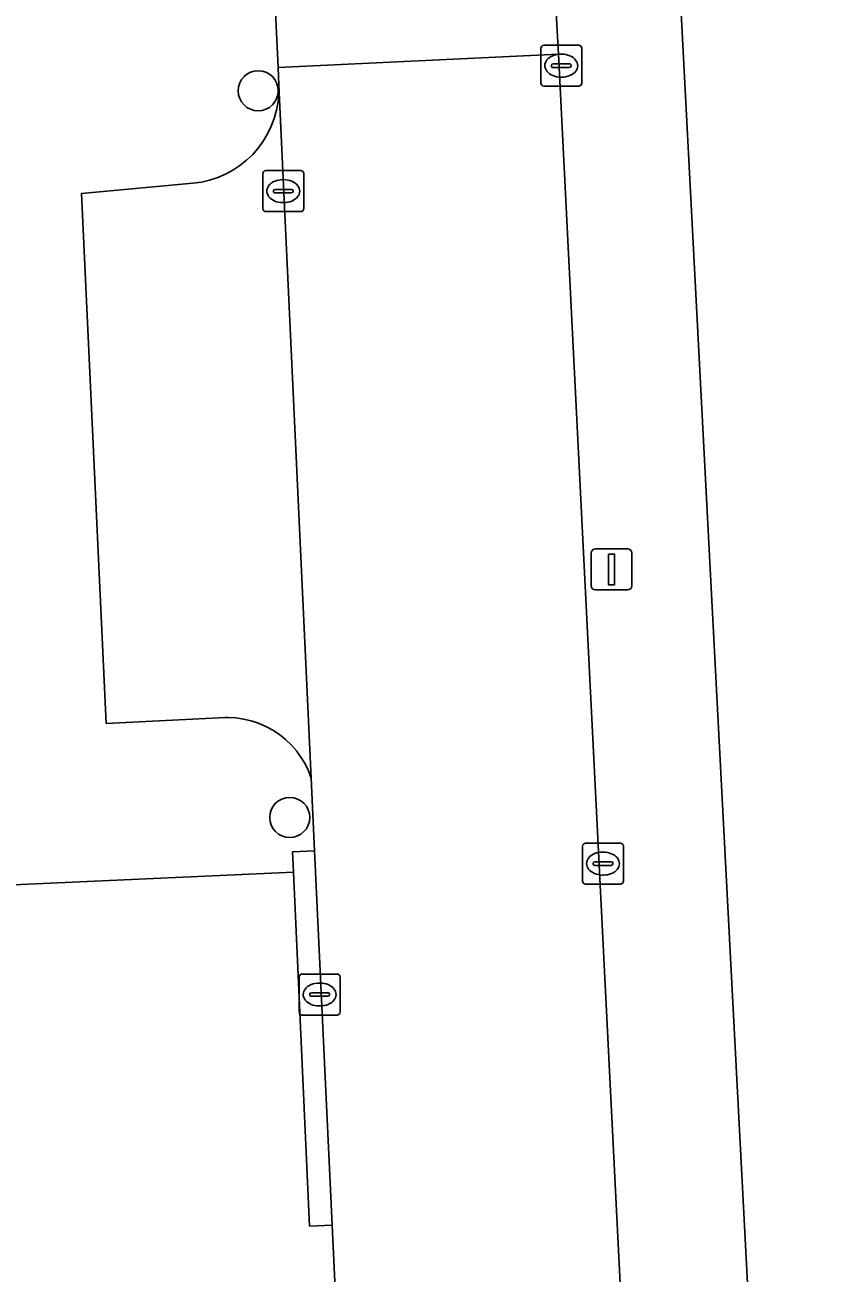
# Model space of a CAD drawing. Extents: x 161084 to 161928, y 385354 to 386522.
# Drawn here: x 161398.04 to 161417.43, y 386266.11 to 386296.56 of the extents above; entities that cross this region are included whole.
import ezdxf

# ---------------------------------------------------------------- set-up
doc = ezdxf.new("R2010")
doc.units = 0
for name, color, linetype in [('IMGEO_Boom', 7, 'Continuous'), ('IMGEO_Erf', 7, 'Continuous'), ('IMGEO_Kolk', 7, 'Continuous'), ('IMGEO_Lichtmast', 7, 'Continuous'), ('IMGEO_Parkeervlak_open', 7, 'Continuous'), ('IMGEO_Rijbaan_lokaal_open', 7, 'Continuous'), ('IMGEO_Voetpad_open', 7, 'Continuous')]:
    doc.layers.add(name, color=color, linetype=linetype)

msp = doc.modelspace()

# ---------------------------------------------------------------- linework, layer by layer
at = {"layer": 'IMGEO_Boom'}
for centre in [(161403.729, 386294.951), (161404.499, 386277.22)]:
    msp.add_circle(centre, 0.489, dxfattribs=at)
at = {"layer": 'IMGEO_Erf'}
msp.add_lwpolyline([(161413.777, 386301.99), (161416.128, 386256.973), (161416.152, 386256.709), (161416.2, 386256.449), (161416.271, 386256.194), (161416.365, 386255.947), (161416.48, 386255.708), (161416.616, 386255.481), (161416.772, 386255.267), (161416.946, 386255.068), (161417.137, 386254.885), (161417.344, 386254.72), (161417.565, 386254.574), (161417.798, 386254.449), (161418.041, 386254.344), (161418.293, 386254.262), (161418.551, 386254.203), (161418.813, 386254.167), (161419.017, 386254.155), (161449.229, 386255.701)], dxfattribs=at)
at = {"layer": 'IMGEO_Kolk'}
for p, q in [((161410.62, 386295.138), (161410.62, 386295.99)), ((161410.695, 386296.064), (161411.547, 386296.064)), ((161411.108, 386295.844), (161411.133, 386295.844)), ((161411.621, 386295.99), (161411.621, 386295.138)), ((161410.879, 386295.558), (161410.879, 386295.57)), ((161411.317, 386295.521), (161410.919, 386295.521)), ((161410.922, 386295.607), (161411.32, 386295.607)), ((161411.363, 386295.57), (161411.363, 386295.558)), ((161411.131, 386295.284), (161411.106, 386295.284)), ((161411.547, 386295.064), (161410.695, 386295.064)), ((161403.84, 386292.077), (161403.84, 386292.929)), ((161403.915, 386293.003), (161404.767, 386293.003)), ((161404.328, 386292.783), (161404.353, 386292.783)), ((161404.841, 386292.929), (161404.841, 386292.077)), ((161404.099, 386292.497), (161404.099, 386292.509)), ((161404.537, 386292.46), (161404.139, 386292.46)), ((161404.142, 386292.546), (161404.54, 386292.546)), ((161404.583, 386292.509), (161404.583, 386292.497)), ((161404.351, 386292.223), (161404.326, 386292.223)), ((161404.767, 386292.003), (161403.915, 386292.003)), ((161411.713, 386276.595), (161412.565, 386276.595)), ((161411.638, 386275.669), (161411.638, 386276.521)), ((161412.126, 386276.375), (161412.151, 386276.375)), ((161412.639, 386276.521), (161412.639, 386275.669)), ((161411.897, 386276.089), (161411.897, 386276.101)), ((161412.335, 386276.052), (161411.937, 386276.052)), ((161411.94, 386276.138), (161412.338, 386276.138)), ((161412.381, 386276.101), (161412.381, 386276.089)), ((161412.149, 386275.815), (161412.124, 386275.815)), ((161412.565, 386275.595), (161411.713, 386275.595)), ((161404.727, 386272.475), (161404.727, 386273.327)), ((161404.802, 386273.401), (161405.654, 386273.401)), ((161405.728, 386273.327), (161405.728, 386272.475)), ((161405.029, 386272.944), (161405.427, 386272.944)), ((161405.215, 386273.181), (161405.24, 386273.181)), ((161404.986, 386272.895), (161404.986, 386272.907)), ((161405.424, 386272.858), (161405.026, 386272.858)), ((161405.47, 386272.907), (161405.47, 386272.895)), ((161405.654, 386272.401), (161404.802, 386272.401)), ((161405.238, 386272.621), (161405.213, 386272.621))]:
    msp.add_line(p, q, dxfattribs=at)
for points in [[(161410.62, 386295.138), (161410.62, 386295.99)], [(161410.695, 386296.064), (161411.547, 386296.064)], [(161411.621, 386295.99), (161411.621, 386295.138)], [(161411.547, 386295.064), (161410.695, 386295.064)], [(161403.84, 386292.077), (161403.84, 386292.929)], [(161403.915, 386293.003), (161404.767, 386293.003)], [(161404.841, 386292.929), (161404.841, 386292.077)], [(161404.767, 386292.003), (161403.915, 386292.003)], [(161411.713, 386276.595), (161412.565, 386276.595)], [(161411.638, 386275.669), (161411.638, 386276.521)], [(161412.639, 386276.521), (161412.639, 386275.669)], [(161412.565, 386275.595), (161411.713, 386275.595)], [(161404.727, 386272.475), (161404.727, 386273.327)], [(161404.802, 386273.401), (161405.654, 386273.401)], [(161405.728, 386273.327), (161405.728, 386272.475)], [(161405.654, 386272.401), (161404.802, 386272.401)]]:
    msp.add_lwpolyline(points, dxfattribs=at)
for centre, radius, start, end in [((161410.697, 386295.988), 0.0765, 91.552, 178.448), ((161410.697, 386295.988), 0.0765, 91.552, 178.448), ((161411.545, 386295.988), 0.0765, 1.552, 88.448), ((161411.545, 386295.988), 0.0765, 1.552, 88.448), ((161410.919, 386295.567), 0.0403, 85.8775, 175.7526), ((161410.916, 386295.557), 0.0366, 178.938, 274.7102), ((161411.32, 386295.564), 0.043, 264.8664, 352.4533), ((161411.324, 386295.569), 0.0386, 1.7309, 96.639), ((161410.697, 386295.14), 0.0765, 181.552, 268.448), ((161410.697, 386295.14), 0.0765, 181.552, 268.448), ((161411.545, 386295.14), 0.0765, 271.552, 358.448), ((161411.545, 386295.14), 0.0765, 271.552, 358.448), ((161403.917, 386292.927), 0.0765, 91.552, 178.448), ((161403.917, 386292.927), 0.0765, 91.552, 178.448), ((161404.765, 386292.927), 0.0765, 1.552, 88.448), ((161404.765, 386292.927), 0.0765, 1.552, 88.448), ((161404.139, 386292.506), 0.0403, 85.8775, 175.7526), ((161404.136, 386292.496), 0.0366, 178.938, 274.7102), ((161404.54, 386292.503), 0.043, 264.8664, 352.4533), ((161404.544, 386292.508), 0.0386, 1.7309, 96.639), ((161403.917, 386292.079), 0.0765, 181.552, 268.448), ((161403.917, 386292.079), 0.0765, 181.552, 268.448), ((161404.765, 386292.079), 0.0765, 271.552, 358.448), ((161404.765, 386292.079), 0.0765, 271.552, 358.448), ((161411.715, 386276.519), 0.0765, 91.552, 178.448), ((161411.715, 386276.519), 0.0765, 91.552, 178.448), ((161412.563, 386276.519), 0.0765, 1.552, 88.448), ((161412.563, 386276.519), 0.0765, 1.552, 88.448), ((161411.937, 386276.098), 0.0403, 85.8775, 175.7526), ((161411.934, 386276.088), 0.0366, 178.938, 274.7102), ((161412.338, 386276.095), 0.043, 264.8664, 352.4533), ((161412.342, 386276.1), 0.0386, 1.7309, 96.639), ((161411.715, 386275.671), 0.0765, 181.552, 268.448), ((161411.715, 386275.671), 0.0765, 181.552, 268.448), ((161412.563, 386275.671), 0.0765, 271.552, 358.448), ((161412.563, 386275.671), 0.0765, 271.552, 358.448), ((161404.804, 386273.325), 0.0765, 91.552, 178.448), ((161404.804, 386273.325), 0.0765, 91.552, 178.448), ((161405.652, 386273.325), 0.0765, 1.552, 88.448), ((161405.652, 386273.325), 0.0765, 1.552, 88.448), ((161405.026, 386272.904), 0.0403, 85.8775, 175.7526), ((161405.431, 386272.906), 0.0386, 1.7309, 96.639), ((161405.023, 386272.894), 0.0366, 178.938, 274.7102), ((161405.427, 386272.901), 0.043, 264.8664, 352.4533), ((161404.804, 386272.477), 0.0765, 181.552, 268.448), ((161404.804, 386272.477), 0.0765, 181.552, 268.448), ((161405.652, 386272.477), 0.0765, 271.552, 358.448), ((161405.652, 386272.477), 0.0765, 271.552, 358.448)]:
    msp.add_arc(centre, radius, start, end, dxfattribs=at)
for centre, major_axis, ratio, start_param, end_param in [((161411.107, 386295.564), (-0.387, 0.002), 0.722429, 4.712389, 7.853982), ((161411.132, 386295.564), (-0.39, 0.002), 0.717154, 1.570796, 4.712389), ((161404.327, 386292.503), (-0.387, 0.002), 0.722429, 4.712389, 7.853982), ((161404.352, 386292.503), (-0.39, 0.002), 0.717154, 1.570796, 4.712389), ((161412.125, 386276.095), (-0.387, 0.002), 0.722429, 4.712389, 7.853982), ((161412.15, 386276.095), (-0.39, 0.002), 0.717154, 1.570796, 4.712389), ((161405.214, 386272.901), (-0.387, 0.002), 0.722429, 4.712389, 7.853982), ((161405.239, 386272.901), (-0.39, 0.002), 0.717154, 1.570796, 4.712389)]:
    msp.add_ellipse(centre, major_axis=major_axis, ratio=ratio, start_param=start_param, end_param=end_param, dxfattribs=at)
at = {"layer": 'IMGEO_Lichtmast'}
for p, q in [((161411.852, 386282.872), (161411.852, 386283.672)), ((161411.852, 386283.672), (161411.852, 386282.872)), ((161411.952, 386283.772), (161412.742, 386283.772)), ((161412.742, 386283.772), (161411.952, 386283.772)), ((161412.842, 386283.672), (161412.842, 386282.872)), ((161412.842, 386282.872), (161412.842, 386283.672)), ((161412.742, 386282.772), (161411.952, 386282.772)), ((161411.952, 386282.772), (161412.742, 386282.772))]:
    msp.add_line(p, q, dxfattribs=at)
msp.add_lwpolyline([(161412.272, 386283.647), (161412.422, 386283.647), (161412.422, 386282.897), (161412.272, 386282.897), (161412.272, 386283.647)], dxfattribs=at)
for centre, start, end in [((161411.952, 386283.672), 90, 180), ((161411.952, 386283.672), 90, 180), ((161412.742, 386283.672), 0, 90), ((161412.742, 386283.672), 360, 90), ((161411.952, 386282.872), 180, 270), ((161411.952, 386282.872), 180, 270), ((161412.742, 386282.872), 270, 0), ((161412.742, 386282.872), 270, 0)]:
    msp.add_arc(centre, 0.1, start, end, dxfattribs=at)
at = {"layer": 'IMGEO_Parkeervlak_open'}
msp.add_lwpolyline([(161404.233, 386295.09), (161404.232, 386294.884), (161404.213, 386294.678), (161404.176, 386294.475), (161404.121, 386294.277), (161404.048, 386294.084), (161403.958, 386293.898), (161403.852, 386293.721), (161403.73, 386293.554), (161403.595, 386293.399), (161403.445, 386293.256), (161403.284, 386293.128), (161403.112, 386293.014), (161402.93, 386292.916), (161402.741, 386292.835), (161402.544, 386292.771), (161402.343, 386292.725), (161402.139, 386292.697), (161399.423, 386292.448), (161400.021, 386279.517), (161402.935, 386279.657), (161402.989, 386279.658), (161403.181, 386279.648), (161403.371, 386279.622), (161403.558, 386279.579), (161403.74, 386279.519), (161403.917, 386279.444), (161404.085, 386279.352), (161404.246, 386279.247), (161404.396, 386279.127), (161404.534, 386278.994), (161404.661, 386278.849), (161404.773, 386278.694), (161404.872, 386278.529), (161404.955, 386278.357), (161405.023, 386278.177)], close=True, dxfattribs=at)
at = {"layer": 'IMGEO_Rijbaan_lokaal_open'}
for points in [[(161411.052, 386295.842), (161410.998, 386296.85), (161410.926, 386298.539), (161404.087, 386298.22), (161404.213, 386295.523)], [(161411.052, 386295.842), (161404.213, 386295.523), (161404.233, 386295.09), (161405.023, 386278.177), (161405.106, 386276.408), (161405.532, 386267.274), (161405.686, 386263.977), (161406.339, 386250), (161406.49, 386247.042), (161406.872, 386239.857), (161406.945, 386238.489), (161407.144, 386234.708), (161407.371, 386229.904), (161414.602, 386229.773), (161414.919, 386234.455), (161413.264, 386251.618), (161413.26, 386251.899)]]:
    msp.add_lwpolyline(points, close=True, dxfattribs=at)
at = {"layer": 'IMGEO_Voetpad_open'}
for points in [[(161418.571, 386246.325), (161419.017, 386254.155), (161418.813, 386254.167), (161418.551, 386254.203), (161418.293, 386254.262), (161418.041, 386254.344), (161417.798, 386254.449), (161417.565, 386254.574), (161417.344, 386254.72), (161417.137, 386254.885), (161416.946, 386255.068), (161416.772, 386255.267), (161416.616, 386255.481), (161416.48, 386255.708), (161416.365, 386255.947), (161416.271, 386256.194), (161416.2, 386256.449), (161416.152, 386256.709), (161416.128, 386256.973), (161413.777, 386301.99)], [(161395.775, 386275.487), (161404.591, 386275.888), (161404.569, 386276.383), (161405.106, 386276.408), (161405.023, 386278.177), (161404.955, 386278.357), (161404.872, 386278.529), (161404.773, 386278.694), (161404.661, 386278.849), (161404.534, 386278.994), (161404.396, 386279.127), (161404.246, 386279.247), (161404.085, 386279.352), (161403.917, 386279.444), (161403.74, 386279.519), (161403.558, 386279.579), (161403.371, 386279.622), (161403.181, 386279.648), (161402.989, 386279.658), (161402.935, 386279.657), (161400.021, 386279.517), (161399.423, 386292.448), (161402.139, 386292.697), (161402.343, 386292.725), (161402.544, 386292.771), (161402.741, 386292.835), (161402.93, 386292.916), (161403.112, 386293.014), (161403.284, 386293.128), (161403.445, 386293.256), (161403.595, 386293.399), (161403.73, 386293.554), (161403.852, 386293.721), (161403.958, 386293.898), (161404.048, 386294.084), (161404.121, 386294.277), (161404.176, 386294.475), (161404.213, 386294.678), (161404.232, 386294.884), (161404.233, 386295.09), (161404.213, 386295.523), (161404.087, 386298.22)], [(161410.998, 386296.85), (161411.052, 386295.842), (161413.26, 386251.899)], [(161405.686, 386263.977), (161405.532, 386267.274), (161404.984, 386267.249), (161404.591, 386275.888), (161395.775, 386275.487), (161396.054, 386269.783), (161396.994, 386250)]]:
    msp.add_lwpolyline(points, dxfattribs=at)
msp.add_lwpolyline([(161405.106, 386276.408), (161404.569, 386276.383), (161404.591, 386275.888), (161404.984, 386267.249), (161405.532, 386267.274)], close=True, dxfattribs=at)

doc.saveas('drawing.dxf')
